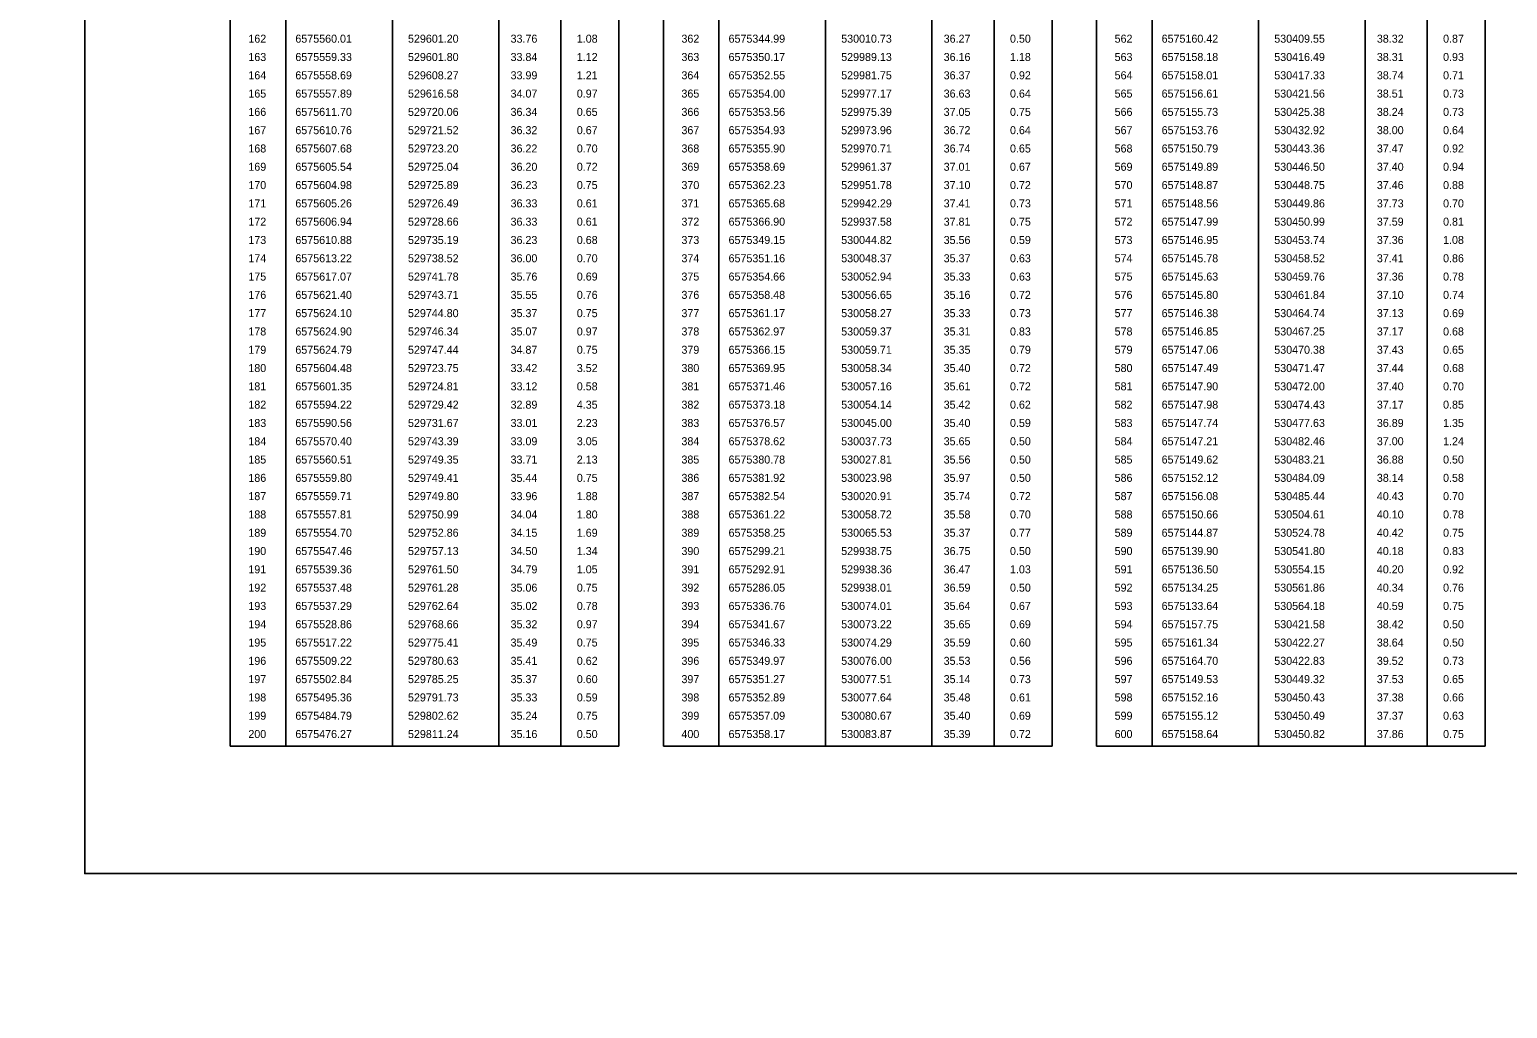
# Model space of a CAD drawing. Extents: x 528816 to 533196, y 6574767 to 6575847.
# Drawn here: x 530418.9 to 530548.1, y 6575328.9 to 6575414.5 of the extents above; entities that cross this region are included whole.
import ezdxf

# ---------------------------------------------------------------- set-up
doc = ezdxf.new("R2010")
doc.units = 0
for name, color, linetype in [('ABIJOONIS', 7, 'Continuous'), ('TEE', 7, 'Continuous'), ('VORMISTUS', 7, 'Continuous')]:
    doc.layers.add(name, color=color, linetype=linetype)

msp = doc.modelspace()

# ---------------------------------------------------------------- linework, layer by layer
at = {"layer": 'ABIJOONIS'}
for p, q in [((530436.42, 6575674.46), (530436.42, 6575351.83)), ((530441.28, 6575674.46), (530441.28, 6575351.83)), ((530450.6, 6575674.46), (530450.6, 6575351.83)), ((530459.91, 6575674.46), (530459.91, 6575351.83)), ((530465.33, 6575674.46), (530465.33, 6575351.83)), ((530470.4, 6575674.46), (530470.4, 6575351.83)), ((530474.29, 6575674.46), (530474.29, 6575351.83)), ((530479.15, 6575674.46), (530479.15, 6575351.83)), ((530488.47, 6575674.46), (530488.47, 6575351.83)), ((530497.78, 6575674.46), (530497.78, 6575351.83)), ((530503.21, 6575674.46), (530503.21, 6575351.83)), ((530508.28, 6575674.46), (530508.28, 6575351.83)), ((530512.17, 6575674.46), (530512.17, 6575351.83)), ((530517.03, 6575674.46), (530517.03, 6575351.83)), ((530526.34, 6575674.46), (530526.34, 6575351.83)), ((530535.66, 6575674.46), (530535.66, 6575351.83)), ((530541.08, 6575674.46), (530541.08, 6575351.83)), ((530546.15, 6575674.46), (530546.15, 6575351.83)), ((530436.42, 6575351.83), (530470.4, 6575351.83)), ((530474.29, 6575351.83), (530508.28, 6575351.83)), ((530512.17, 6575351.83), (530546.15, 6575351.83))]:
    msp.add_line(p, q, dxfattribs=at)
at = {"layer": 'TEE'}
msp.add_arc((530328.71, 6575554.73), 292, 251.1811, 251.1811, dxfattribs=at)
at = {"layer": 'VORMISTUS'}
msp.add_lwpolyline([(530704.08, 6575686.01), (530423.7, 6575686.01), (530423.7, 6575340.69), (530704.08, 6575340.69)], close=True, dxfattribs=at)

# ---------------------------------------------------------------- texts
at = {"layer": 'ABIJOONIS'}
for s, p in [('162', (530438, 6575413.34)), ('6575560.01', (530442.11, 6575413.34)), ('529601.20', (530451.96, 6575413.34)), ('33.76', (530460.93, 6575413.34)), ('1.08', (530466.72, 6575413.34)), ('362', (530475.87, 6575413.34)), ('6575344.99', (530479.99, 6575413.34)), ('530010.73', (530489.84, 6575413.34)), ('36.27', (530498.8, 6575413.34)), ('0.50', (530504.6, 6575413.34)), ('562', (530513.75, 6575413.34)), ('6575160.42', (530517.86, 6575413.34)), ('530409.55', (530527.71, 6575413.34)), ('38.32', (530536.68, 6575413.34)), ('0.87', (530542.47, 6575413.34)), ('163', (530438, 6575411.74)), ('6575559.33', (530442.11, 6575411.74)), ('529601.80', (530451.96, 6575411.74)), ('33.84', (530460.93, 6575411.74)), ('1.12', (530466.72, 6575411.74)), ('363', (530475.87, 6575411.74)), ('6575350.17', (530479.99, 6575411.74)), ('529989.13', (530489.84, 6575411.74)), ('36.16', (530498.8, 6575411.74)), ('1.18', (530504.6, 6575411.74)), ('563', (530513.75, 6575411.74)), ('6575158.18', (530517.86, 6575411.74)), ('530416.49', (530527.71, 6575411.74)), ('38.31', (530536.68, 6575411.74)), ('0.93', (530542.47, 6575411.74)), ('164', (530438, 6575410.14)), ('6575558.69', (530442.11, 6575410.14)), ('529608.27', (530451.96, 6575410.14)), ('33.99', (530460.93, 6575410.14)), ('1.21', (530466.72, 6575410.14)), ('364', (530475.87, 6575410.14)), ('6575352.55', (530479.99, 6575410.14)), ('529981.75', (530489.84, 6575410.14)), ('36.37', (530498.8, 6575410.14)), ('0.92', (530504.6, 6575410.14)), ('564', (530513.75, 6575410.14)), ('6575158.01', (530517.86, 6575410.14)), ('530417.33', (530527.71, 6575410.14)), ('38.74', (530536.68, 6575410.14)), ('0.71', (530542.47, 6575410.14)), ('165', (530438, 6575408.54)), ('6575557.89', (530442.11, 6575408.54)), ('529616.58', (530451.96, 6575408.54)), ('34.07', (530460.93, 6575408.54)), ('0.97', (530466.72, 6575408.54)), ('365', (530475.87, 6575408.54)), ('6575354.00', (530479.99, 6575408.54)), ('529977.17', (530489.84, 6575408.54)), ('36.63', (530498.8, 6575408.54)), ('0.64', (530504.6, 6575408.54)), ('565', (530513.75, 6575408.54)), ('6575156.61', (530517.86, 6575408.54)), ('530421.56', (530527.71, 6575408.54)), ('38.51', (530536.68, 6575408.54)), ('0.73', (530542.47, 6575408.54)), ('166', (530438, 6575406.94)), ('6575611.70', (530442.11, 6575406.94)), ('529720.06', (530451.96, 6575406.94)), ('36.34', (530460.93, 6575406.94)), ('0.65', (530466.72, 6575406.94)), ('366', (530475.87, 6575406.94)), ('6575353.56', (530479.99, 6575406.94)), ('529975.39', (530489.84, 6575406.94)), ('37.05', (530498.8, 6575406.94)), ('0.75', (530504.6, 6575406.94)), ('566', (530513.75, 6575406.94)), ('6575155.73', (530517.86, 6575406.94)), ('530425.38', (530527.71, 6575406.94)), ('38.24', (530536.68, 6575406.94)), ('0.73', (530542.47, 6575406.94)), ('167', (530438, 6575405.34)), ('6575610.76', (530442.11, 6575405.34)), ('529721.52', (530451.96, 6575405.34)), ('36.32', (530460.93, 6575405.34)), ('0.67', (530466.72, 6575405.34)), ('367', (530475.87, 6575405.34)), ('6575354.93', (530479.99, 6575405.34)), ('529973.96', (530489.84, 6575405.34)), ('36.72', (530498.8, 6575405.34)), ('0.64', (530504.6, 6575405.34)), ('567', (530513.75, 6575405.34)), ('6575153.76', (530517.86, 6575405.34)), ('530432.92', (530527.71, 6575405.34)), ('38.00', (530536.68, 6575405.34)), ('0.64', (530542.47, 6575405.34)), ('168', (530438, 6575403.74)), ('6575607.68', (530442.11, 6575403.74)), ('529723.20', (530451.96, 6575403.74)), ('36.22', (530460.93, 6575403.74)), ('0.70', (530466.72, 6575403.74)), ('368', (530475.87, 6575403.74)), ('6575355.90', (530479.99, 6575403.74)), ('529970.71', (530489.84, 6575403.74)), ('36.74', (530498.8, 6575403.74)), ('0.65', (530504.6, 6575403.74)), ('568', (530513.75, 6575403.74)), ('6575150.79', (530517.86, 6575403.74)), ('530443.36', (530527.71, 6575403.74)), ('37.47', (530536.68, 6575403.74)), ('0.92', (530542.47, 6575403.74)), ('169', (530438, 6575402.14)), ('6575605.54', (530442.11, 6575402.14)), ('529725.04', (530451.96, 6575402.14)), ('36.20', (530460.93, 6575402.14)), ('0.72', (530466.72, 6575402.14)), ('369', (530475.87, 6575402.14)), ('6575358.69', (530479.99, 6575402.14)), ('529961.37', (530489.84, 6575402.14)), ('37.01', (530498.8, 6575402.14)), ('0.67', (530504.6, 6575402.14)), ('569', (530513.75, 6575402.14)), ('6575149.89', (530517.86, 6575402.14)), ('530446.50', (530527.71, 6575402.14)), ('37.40', (530536.68, 6575402.14)), ('0.94', (530542.47, 6575402.14)), ('170', (530438, 6575400.54)), ('6575604.98', (530442.11, 6575400.54)), ('529725.89', (530451.96, 6575400.54)), ('36.23', (530460.93, 6575400.54)), ('0.75', (530466.72, 6575400.54)), ('370', (530475.87, 6575400.54)), ('6575362.23', (530479.99, 6575400.54)), ('529951.78', (530489.84, 6575400.54)), ('37.10', (530498.8, 6575400.54)), ('0.72', (530504.6, 6575400.54)), ('570', (530513.75, 6575400.54)), ('6575148.87', (530517.86, 6575400.54)), ('530448.75', (530527.71, 6575400.54)), ('37.46', (530536.68, 6575400.54)), ('0.88', (530542.47, 6575400.54)), ('171', (530438, 6575398.94)), ('6575605.26', (530442.11, 6575398.94)), ('529726.49', (530451.96, 6575398.94)), ('36.33', (530460.93, 6575398.94)), ('0.61', (530466.72, 6575398.94)), ('371', (530475.87, 6575398.94)), ('6575365.68', (530479.99, 6575398.94)), ('529942.29', (530489.84, 6575398.94)), ('37.41', (530498.8, 6575398.94)), ('0.73', (530504.6, 6575398.94)), ('571', (530513.75, 6575398.94)), ('6575148.56', (530517.86, 6575398.94)), ('530449.86', (530527.71, 6575398.94)), ('37.73', (530536.68, 6575398.94)), ('0.70', (530542.47, 6575398.94)), ('172', (530438, 6575397.34)), ('6575606.94', (530442.11, 6575397.34)), ('529728.66', (530451.96, 6575397.34)), ('36.33', (530460.93, 6575397.34)), ('0.61', (530466.72, 6575397.34)), ('372', (530475.87, 6575397.34)), ('6575366.90', (530479.99, 6575397.34)), ('529937.58', (530489.84, 6575397.34)), ('37.81', (530498.8, 6575397.34)), ('0.75', (530504.6, 6575397.34)), ('572', (530513.75, 6575397.34)), ('6575147.99', (530517.86, 6575397.34)), ('530450.99', (530527.71, 6575397.34)), ('37.59', (530536.68, 6575397.34)), ('0.81', (530542.47, 6575397.34)), ('173', (530438, 6575395.74)), ('6575610.88', (530442.11, 6575395.74)), ('529735.19', (530451.96, 6575395.74)), ('36.23', (530460.93, 6575395.74)), ('0.68', (530466.72, 6575395.74)), ('373', (530475.87, 6575395.74)), ('6575349.15', (530479.99, 6575395.74)), ('530044.82', (530489.84, 6575395.74)), ('35.56', (530498.8, 6575395.74)), ('0.59', (530504.6, 6575395.74)), ('573', (530513.75, 6575395.74)), ('6575146.95', (530517.86, 6575395.74)), ('530453.74', (530527.71, 6575395.74)), ('37.36', (530536.68, 6575395.74)), ('1.08', (530542.47, 6575395.74)), ('174', (530438, 6575394.14)), ('6575613.22', (530442.11, 6575394.14)), ('529738.52', (530451.96, 6575394.14)), ('36.00', (530460.93, 6575394.14)), ('0.70', (530466.72, 6575394.14)), ('374', (530475.87, 6575394.14)), ('6575351.16', (530479.99, 6575394.14)), ('530048.37', (530489.84, 6575394.14)), ('35.37', (530498.8, 6575394.14)), ('0.63', (530504.6, 6575394.14)), ('574', (530513.75, 6575394.14)), ('6575145.78', (530517.86, 6575394.14)), ('530458.52', (530527.71, 6575394.14)), ('37.41', (530536.68, 6575394.14)), ('0.86', (530542.47, 6575394.14)), ('175', (530438, 6575392.54)), ('6575617.07', (530442.11, 6575392.54)), ('529741.78', (530451.96, 6575392.54)), ('35.76', (530460.93, 6575392.54)), ('0.69', (530466.72, 6575392.54)), ('375', (530475.87, 6575392.54)), ('6575354.66', (530479.99, 6575392.54)), ('530052.94', (530489.84, 6575392.54)), ('35.33', (530498.8, 6575392.54)), ('0.63', (530504.6, 6575392.54)), ('575', (530513.75, 6575392.54)), ('6575145.63', (530517.86, 6575392.54)), ('530459.76', (530527.71, 6575392.54)), ('37.36', (530536.68, 6575392.54)), ('0.78', (530542.47, 6575392.54)), ('176', (530438, 6575390.94)), ('6575621.40', (530442.11, 6575390.94)), ('529743.71', (530451.96, 6575390.94)), ('35.55', (530460.93, 6575390.94)), ('0.76', (530466.72, 6575390.94)), ('376', (530475.87, 6575390.94)), ('6575358.48', (530479.99, 6575390.94)), ('530056.65', (530489.84, 6575390.94)), ('35.16', (530498.8, 6575390.94)), ('0.72', (530504.6, 6575390.94)), ('576', (530513.75, 6575390.94)), ('6575145.80', (530517.86, 6575390.94)), ('530461.84', (530527.71, 6575390.94)), ('37.10', (530536.68, 6575390.94)), ('0.74', (530542.47, 6575390.94)), ('177', (530438, 6575389.34)), ('6575624.10', (530442.11, 6575389.34)), ('529744.80', (530451.96, 6575389.34)), ('35.37', (530460.93, 6575389.34)), ('0.75', (530466.72, 6575389.34)), ('377', (530475.87, 6575389.34)), ('6575361.17', (530479.99, 6575389.34)), ('530058.27', (530489.84, 6575389.34)), ('35.33', (530498.8, 6575389.34)), ('0.73', (530504.6, 6575389.34)), ('577', (530513.75, 6575389.34)), ('6575146.38', (530517.86, 6575389.34)), ('530464.74', (530527.71, 6575389.34)), ('37.13', (530536.68, 6575389.34)), ('0.69', (530542.47, 6575389.34)), ('178', (530438, 6575387.74)), ('6575624.90', (530442.11, 6575387.74)), ('529746.34', (530451.96, 6575387.74)), ('35.07', (530460.93, 6575387.74)), ('0.97', (530466.72, 6575387.74)), ('378', (530475.87, 6575387.74)), ('6575362.97', (530479.99, 6575387.74)), ('530059.37', (530489.84, 6575387.74)), ('35.31', (530498.8, 6575387.74)), ('0.83', (530504.6, 6575387.74)), ('578', (530513.75, 6575387.74)), ('6575146.85', (530517.86, 6575387.74)), ('530467.25', (530527.71, 6575387.74)), ('37.17', (530536.68, 6575387.74)), ('0.68', (530542.47, 6575387.74)), ('179', (530438, 6575386.14)), ('6575624.79', (530442.11, 6575386.14)), ('529747.44', (530451.96, 6575386.14)), ('34.87', (530460.93, 6575386.14)), ('0.75', (530466.72, 6575386.14)), ('379', (530475.87, 6575386.14)), ('6575366.15', (530479.99, 6575386.14)), ('530059.71', (530489.84, 6575386.14)), ('35.35', (530498.8, 6575386.14)), ('0.79', (530504.6, 6575386.14)), ('579', (530513.75, 6575386.14)), ('6575147.06', (530517.86, 6575386.14)), ('530470.38', (530527.71, 6575386.14)), ('37.43', (530536.68, 6575386.14)), ('0.65', (530542.47, 6575386.14)), ('180', (530438, 6575384.54)), ('6575604.48', (530442.11, 6575384.54)), ('529723.75', (530451.96, 6575384.54)), ('33.42', (530460.93, 6575384.54)), ('3.52', (530466.72, 6575384.54)), ('380', (530475.87, 6575384.54)), ('6575369.95', (530479.99, 6575384.54)), ('530058.34', (530489.84, 6575384.54)), ('35.40', (530498.8, 6575384.54)), ('0.72', (530504.6, 6575384.54)), ('580', (530513.75, 6575384.54)), ('6575147.49', (530517.86, 6575384.54)), ('530471.47', (530527.71, 6575384.54)), ('37.44', (530536.68, 6575384.54)), ('0.68', (530542.47, 6575384.54)), ('181', (530438, 6575382.94)), ('6575601.35', (530442.11, 6575382.94)), ('529724.81', (530451.96, 6575382.94)), ('33.12', (530460.93, 6575382.94)), ('0.58', (530466.72, 6575382.94)), ('381', (530475.87, 6575382.94)), ('6575371.46', (530479.99, 6575382.94)), ('530057.16', (530489.84, 6575382.94)), ('35.61', (530498.8, 6575382.94)), ('0.72', (530504.6, 6575382.94)), ('581', (530513.75, 6575382.94)), ('6575147.90', (530517.86, 6575382.94)), ('530472.00', (530527.71, 6575382.94)), ('37.40', (530536.68, 6575382.94)), ('0.70', (530542.47, 6575382.94)), ('182', (530438, 6575381.34)), ('6575594.22', (530442.11, 6575381.34)), ('529729.42', (530451.96, 6575381.34)), ('32.89', (530460.93, 6575381.34)), ('4.35', (530466.72, 6575381.34)), ('382', (530475.87, 6575381.34)), ('6575373.18', (530479.99, 6575381.34)), ('530054.14', (530489.84, 6575381.34)), ('35.42', (530498.8, 6575381.34)), ('0.62', (530504.6, 6575381.34)), ('582', (530513.75, 6575381.34)), ('6575147.98', (530517.86, 6575381.34)), ('530474.43', (530527.71, 6575381.34)), ('37.17', (530536.68, 6575381.34)), ('0.85', (530542.47, 6575381.34)), ('183', (530438, 6575379.74)), ('6575590.56', (530442.11, 6575379.74)), ('529731.67', (530451.96, 6575379.74)), ('33.01', (530460.93, 6575379.74)), ('2.23', (530466.72, 6575379.74)), ('383', (530475.87, 6575379.74)), ('6575376.57', (530479.99, 6575379.74)), ('530045.00', (530489.84, 6575379.74)), ('35.40', (530498.8, 6575379.74)), ('0.59', (530504.6, 6575379.74)), ('583', (530513.75, 6575379.74)), ('6575147.74', (530517.86, 6575379.74)), ('530477.63', (530527.71, 6575379.74)), ('36.89', (530536.68, 6575379.74)), ('1.35', (530542.47, 6575379.74)), ('184', (530438, 6575378.14)), ('6575570.40', (530442.11, 6575378.14)), ('529743.39', (530451.96, 6575378.14)), ('33.09', (530460.93, 6575378.14)), ('3.05', (530466.72, 6575378.14)), ('384', (530475.87, 6575378.14)), ('6575378.62', (530479.99, 6575378.14)), ('530037.73', (530489.84, 6575378.14)), ('35.65', (530498.8, 6575378.14)), ('0.50', (530504.6, 6575378.14)), ('584', (530513.75, 6575378.14)), ('6575147.21', (530517.86, 6575378.14)), ('530482.46', (530527.71, 6575378.14)), ('37.00', (530536.68, 6575378.14)), ('1.24', (530542.47, 6575378.14)), ('185', (530438, 6575376.54)), ('6575560.51', (530442.11, 6575376.54)), ('529749.35', (530451.96, 6575376.54)), ('33.71', (530460.93, 6575376.54)), ('2.13', (530466.72, 6575376.54)), ('385', (530475.87, 6575376.54)), ('6575380.78', (530479.99, 6575376.54)), ('530027.81', (530489.84, 6575376.54)), ('35.56', (530498.8, 6575376.54)), ('0.50', (530504.6, 6575376.54)), ('585', (530513.75, 6575376.54)), ('6575149.62', (530517.86, 6575376.54)), ('530483.21', (530527.71, 6575376.54)), ('36.88', (530536.68, 6575376.54)), ('0.50', (530542.47, 6575376.54)), ('186', (530438, 6575374.94)), ('6575559.80', (530442.11, 6575374.94)), ('529749.41', (530451.96, 6575374.94)), ('35.44', (530460.93, 6575374.94)), ('0.75', (530466.72, 6575374.94)), ('386', (530475.87, 6575374.94)), ('6575381.92', (530479.99, 6575374.94)), ('530023.98', (530489.84, 6575374.94)), ('35.97', (530498.8, 6575374.94)), ('0.50', (530504.6, 6575374.94)), ('586', (530513.75, 6575374.94)), ('6575152.12', (530517.86, 6575374.94)), ('530484.09', (530527.71, 6575374.94)), ('38.14', (530536.68, 6575374.94)), ('0.58', (530542.47, 6575374.94)), ('187', (530438, 6575373.34)), ('6575559.71', (530442.11, 6575373.34)), ('529749.80', (530451.96, 6575373.34)), ('33.96', (530460.93, 6575373.34)), ('1.88', (530466.72, 6575373.34)), ('387', (530475.87, 6575373.34)), ('6575382.54', (530479.99, 6575373.34)), ('530020.91', (530489.84, 6575373.34)), ('35.74', (530498.8, 6575373.34)), ('0.72', (530504.6, 6575373.34)), ('587', (530513.75, 6575373.34)), ('6575156.08', (530517.86, 6575373.34)), ('530485.44', (530527.71, 6575373.34)), ('40.43', (530536.68, 6575373.34)), ('0.70', (530542.47, 6575373.34)), ('188', (530438, 6575371.74)), ('6575557.81', (530442.11, 6575371.74)), ('529750.99', (530451.96, 6575371.74)), ('34.04', (530460.93, 6575371.74)), ('1.80', (530466.72, 6575371.74)), ('388', (530475.87, 6575371.74)), ('6575361.22', (530479.99, 6575371.74)), ('530058.72', (530489.84, 6575371.74)), ('35.58', (530498.8, 6575371.74)), ('0.70', (530504.6, 6575371.74)), ('588', (530513.75, 6575371.74)), ('6575150.66', (530517.86, 6575371.74)), ('530504.61', (530527.71, 6575371.74)), ('40.10', (530536.68, 6575371.74)), ('0.78', (530542.47, 6575371.74)), ('189', (530438, 6575370.14)), ('6575554.70', (530442.11, 6575370.14)), ('529752.86', (530451.96, 6575370.14)), ('34.15', (530460.93, 6575370.14)), ('1.69', (530466.72, 6575370.14)), ('389', (530475.87, 6575370.14)), ('6575358.25', (530479.99, 6575370.14)), ('530065.53', (530489.84, 6575370.14)), ('35.37', (530498.8, 6575370.14)), ('0.77', (530504.6, 6575370.14)), ('589', (530513.75, 6575370.14)), ('6575144.87', (530517.86, 6575370.14)), ('530524.78', (530527.71, 6575370.14)), ('40.42', (530536.68, 6575370.14)), ('0.75', (530542.47, 6575370.14)), ('190', (530438, 6575368.54)), ('6575547.46', (530442.11, 6575368.54)), ('529757.13', (530451.96, 6575368.54)), ('34.50', (530460.93, 6575368.54)), ('1.34', (530466.72, 6575368.54)), ('390', (530475.87, 6575368.54)), ('6575299.21', (530479.99, 6575368.54)), ('529938.75', (530489.84, 6575368.54)), ('36.75', (530498.8, 6575368.54)), ('0.50', (530504.6, 6575368.54)), ('590', (530513.75, 6575368.54)), ('6575139.90', (530517.86, 6575368.54)), ('530541.80', (530527.71, 6575368.54)), ('40.18', (530536.68, 6575368.54)), ('0.83', (530542.47, 6575368.54)), ('191', (530438, 6575366.94)), ('6575539.36', (530442.11, 6575366.94)), ('529761.50', (530451.96, 6575366.94)), ('34.79', (530460.93, 6575366.94)), ('1.05', (530466.72, 6575366.94)), ('391', (530475.87, 6575366.94)), ('6575292.91', (530479.99, 6575366.94)), ('529938.36', (530489.84, 6575366.94)), ('36.47', (530498.8, 6575366.94)), ('1.03', (530504.6, 6575366.94)), ('591', (530513.75, 6575366.94)), ('6575136.50', (530517.86, 6575366.94)), ('530554.15', (530527.71, 6575366.94)), ('40.20', (530536.68, 6575366.94)), ('0.92', (530542.47, 6575366.94)), ('192', (530438, 6575365.34)), ('6575537.48', (530442.11, 6575365.34)), ('529761.28', (530451.96, 6575365.34)), ('35.06', (530460.93, 6575365.34)), ('0.75', (530466.72, 6575365.34)), ('392', (530475.87, 6575365.34)), ('6575286.05', (530479.99, 6575365.34)), ('529938.01', (530489.84, 6575365.34)), ('36.59', (530498.8, 6575365.34)), ('0.50', (530504.6, 6575365.34)), ('592', (530513.75, 6575365.34)), ('6575134.25', (530517.86, 6575365.34)), ('530561.86', (530527.71, 6575365.34)), ('40.34', (530536.68, 6575365.34)), ('0.76', (530542.47, 6575365.34)), ('193', (530438, 6575363.74)), ('6575537.29', (530442.11, 6575363.74)), ('529762.64', (530451.96, 6575363.74)), ('35.02', (530460.93, 6575363.74)), ('0.78', (530466.72, 6575363.74)), ('393', (530475.87, 6575363.74)), ('6575336.76', (530479.99, 6575363.74)), ('530074.01', (530489.84, 6575363.74)), ('35.64', (530498.8, 6575363.74)), ('0.67', (530504.6, 6575363.74)), ('593', (530513.75, 6575363.74)), ('6575133.64', (530517.86, 6575363.74)), ('530564.18', (530527.71, 6575363.74)), ('40.59', (530536.68, 6575363.74)), ('0.75', (530542.47, 6575363.74)), ('194', (530438, 6575362.14)), ('6575528.86', (530442.11, 6575362.14)), ('529768.66', (530451.96, 6575362.14)), ('35.32', (530460.93, 6575362.14)), ('0.97', (530466.72, 6575362.14)), ('394', (530475.87, 6575362.14)), ('6575341.67', (530479.99, 6575362.14)), ('530073.22', (530489.84, 6575362.14)), ('35.65', (530498.8, 6575362.14)), ('0.69', (530504.6, 6575362.14)), ('594', (530513.75, 6575362.14)), ('6575157.75', (530517.86, 6575362.14)), ('530421.58', (530527.71, 6575362.14)), ('38.42', (530536.68, 6575362.14)), ('0.50', (530542.47, 6575362.14)), ('195', (530438, 6575360.54)), ('6575517.22', (530442.11, 6575360.54)), ('529775.41', (530451.96, 6575360.54)), ('35.49', (530460.93, 6575360.54)), ('0.75', (530466.72, 6575360.54)), ('395', (530475.87, 6575360.54)), ('6575346.33', (530479.99, 6575360.54)), ('530074.29', (530489.84, 6575360.54)), ('35.59', (530498.8, 6575360.54)), ('0.60', (530504.6, 6575360.54)), ('595', (530513.75, 6575360.54)), ('6575161.34', (530517.86, 6575360.54)), ('530422.27', (530527.71, 6575360.54)), ('38.64', (530536.68, 6575360.54)), ('0.50', (530542.47, 6575360.54)), ('196', (530438, 6575358.94)), ('6575509.22', (530442.11, 6575358.94)), ('529780.63', (530451.96, 6575358.94)), ('35.41', (530460.93, 6575358.94)), ('0.62', (530466.72, 6575358.94)), ('396', (530475.87, 6575358.94)), ('6575349.97', (530479.99, 6575358.94)), ('530076.00', (530489.84, 6575358.94)), ('35.53', (530498.8, 6575358.94)), ('0.56', (530504.6, 6575358.94)), ('596', (530513.75, 6575358.94)), ('6575164.70', (530517.86, 6575358.94)), ('530422.83', (530527.71, 6575358.94)), ('39.52', (530536.68, 6575358.94)), ('0.73', (530542.47, 6575358.94)), ('197', (530438, 6575357.34)), ('6575502.84', (530442.11, 6575357.34)), ('529785.25', (530451.96, 6575357.34)), ('35.37', (530460.93, 6575357.34)), ('0.60', (530466.72, 6575357.34)), ('397', (530475.87, 6575357.34)), ('6575351.27', (530479.99, 6575357.34)), ('530077.51', (530489.84, 6575357.34)), ('35.14', (530498.8, 6575357.34)), ('0.73', (530504.6, 6575357.34)), ('597', (530513.75, 6575357.34)), ('6575149.53', (530517.86, 6575357.34)), ('530449.32', (530527.71, 6575357.34)), ('37.53', (530536.68, 6575357.34)), ('0.65', (530542.47, 6575357.34)), ('198', (530438, 6575355.74)), ('6575495.36', (530442.11, 6575355.74)), ('529791.73', (530451.96, 6575355.74)), ('35.33', (530460.93, 6575355.74)), ('0.59', (530466.72, 6575355.74)), ('398', (530475.87, 6575355.74)), ('6575352.89', (530479.99, 6575355.74)), ('530077.64', (530489.84, 6575355.74)), ('35.48', (530498.8, 6575355.74)), ('0.61', (530504.6, 6575355.74)), ('598', (530513.75, 6575355.74)), ('6575152.16', (530517.86, 6575355.74)), ('530450.43', (530527.71, 6575355.74)), ('37.38', (530536.68, 6575355.74)), ('0.66', (530542.47, 6575355.74)), ('199', (530438, 6575354.14)), ('6575484.79', (530442.11, 6575354.14)), ('529802.62', (530451.96, 6575354.14)), ('35.24', (530460.93, 6575354.14)), ('0.75', (530466.72, 6575354.14)), ('399', (530475.87, 6575354.14)), ('6575357.09', (530479.99, 6575354.14)), ('530080.67', (530489.84, 6575354.14)), ('35.40', (530498.8, 6575354.14)), ('0.69', (530504.6, 6575354.14)), ('599', (530513.75, 6575354.14)), ('6575155.12', (530517.86, 6575354.14)), ('530450.49', (530527.71, 6575354.14)), ('37.37', (530536.68, 6575354.14)), ('0.63', (530542.47, 6575354.14)), ('200', (530438, 6575352.54)), ('6575476.27', (530442.11, 6575352.54)), ('529811.24', (530451.96, 6575352.54)), ('35.16', (530460.93, 6575352.54)), ('0.50', (530466.72, 6575352.54)), ('400', (530475.87, 6575352.54)), ('6575358.17', (530479.99, 6575352.54)), ('530083.87', (530489.84, 6575352.54)), ('35.39', (530498.8, 6575352.54)), ('0.72', (530504.6, 6575352.54)), ('600', (530513.75, 6575352.54)), ('6575158.64', (530517.86, 6575352.54)), ('530450.82', (530527.71, 6575352.54)), ('37.86', (530536.68, 6575352.54)), ('0.75', (530542.47, 6575352.54))]:
    msp.add_text(s, height=0.7, dxfattribs=at).set_placement(p)

doc.saveas('drawing.dxf')
